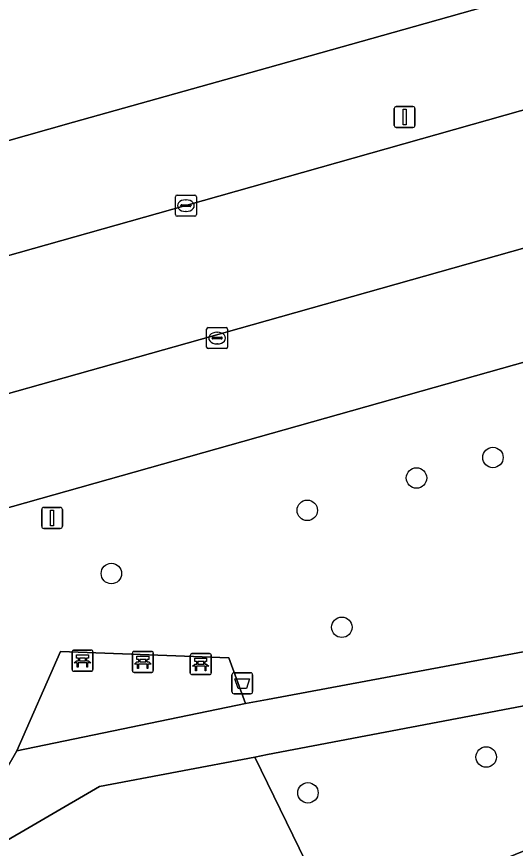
# Model space of a CAD drawing. Extents: x 159680 to 160786, y 387323 to 388340.
# Drawn here: x 159988.01 to 160011.84, y 387967.59 to 388007.32 of the extents above; entities that cross this region are included whole.
import ezdxf

# ---------------------------------------------------------------- set-up
doc = ezdxf.new("R2010")
doc.units = 0
for name, color, linetype in [('IMGEO_Afvalbak', 7, 'Continuous'), ('IMGEO_Bank', 7, 'Continuous'), ('IMGEO_Boom', 7, 'Continuous'), ('IMGEO_Groenvoorziening', 7, 'Continuous'), ('IMGEO_Kolk', 7, 'Continuous'), ('IMGEO_Lichtmast', 7, 'Continuous'), ('IMGEO_Pand', 7, 'Continuous'), ('IMGEO_Rijbaan_lokaal_gesloten', 7, 'Continuous'), ('IMGEO_Voetpad_halfverhard', 7, 'Continuous'), ('IMGEO_Voetpad_open', 7, 'Continuous')]:
    doc.layers.add(name, color=color, linetype=linetype)

msp = doc.modelspace()

# ---------------------------------------------------------------- linework, layer by layer
at = {"layer": 'IMGEO_Afvalbak'}
for p, q in [((159998.298, 387975.079), (159998.298, 387975.879)), ((159998.298, 387975.879), (159998.298, 387975.079)), ((159998.398, 387975.979), (159999.188, 387975.979)), ((159999.188, 387975.979), (159998.398, 387975.979)), ((159999.288, 387975.879), (159999.288, 387975.079)), ((159999.288, 387975.079), (159999.288, 387975.879)), ((159999.188, 387974.979), (159998.398, 387974.979)), ((159998.398, 387974.979), (159999.188, 387974.979))]:
    msp.add_line(p, q, dxfattribs=at)
msp.add_lwpolyline([(159998.441, 387975.693), (159999.145, 387975.693), (159998.996, 387975.223), (159998.59, 387975.223), (159998.441, 387975.693)], dxfattribs=at)
for centre, start, end in [((159998.398, 387975.879), 90, 180), ((159998.398, 387975.879), 90, 180), ((159999.188, 387975.879), 0, 90), ((159999.188, 387975.879), 360, 90), ((159998.398, 387975.079), 180, 270), ((159998.398, 387975.079), 180, 270), ((159999.188, 387975.079), 270, 0), ((159999.188, 387975.079), 270, 0)]:
    msp.add_arc(centre, 0.1, start, end, dxfattribs=at)
at = {"layer": 'IMGEO_Bank'}
for p, q in [((159990.659, 387976.129), (159990.659, 387976.97)), ((159990.659, 387976.97), (159990.659, 387976.129)), ((159990.734, 387977.054), (159991.575, 387977.054)), ((159991.575, 387977.054), (159990.734, 387977.054)), ((159991.659, 387976.979), (159991.659, 387976.138)), ((159991.659, 387976.138), (159991.659, 387976.979)), ((159993.541, 387976.073), (159993.541, 387976.914)), ((159993.541, 387976.914), (159993.541, 387976.073)), ((159993.616, 387976.998), (159994.457, 387976.998)), ((159994.457, 387976.998), (159993.616, 387976.998)), ((159994.541, 387976.923), (159994.541, 387976.082)), ((159994.541, 387976.082), (159994.541, 387976.923)), ((159996.384, 387976.891), (159997.225, 387976.891)), ((159997.225, 387976.891), (159996.384, 387976.891)), ((159990.968, 387976.56), (159990.968, 387976.666)), ((159991.012, 387976.666), (159991.012, 387976.56)), ((159991.3, 387976.672), (159991.018, 387976.672)), ((159991.018, 387976.554), (159991.3, 387976.554)), ((159991.306, 387976.56), (159991.306, 387976.666)), ((159991.35, 387976.666), (159991.35, 387976.56)), ((159993.85, 387976.504), (159993.85, 387976.61)), ((159993.894, 387976.61), (159993.894, 387976.504)), ((159994.182, 387976.616), (159993.9, 387976.616)), ((159993.9, 387976.498), (159994.182, 387976.498)), ((159994.188, 387976.504), (159994.188, 387976.61)), ((159994.232, 387976.61), (159994.232, 387976.504)), ((159996.309, 387975.966), (159996.309, 387976.807)), ((159996.309, 387976.807), (159996.309, 387975.966)), ((159996.618, 387976.397), (159996.618, 387976.503)), ((159996.662, 387976.503), (159996.662, 387976.397)), ((159996.95, 387976.509), (159996.668, 387976.509)), ((159996.956, 387976.397), (159996.956, 387976.503)), ((159997, 387976.503), (159997, 387976.397)), ((159997.309, 387976.816), (159997.309, 387975.975)), ((159997.309, 387975.975), (159997.309, 387976.816)), ((159991.356, 387976.452), (159990.963, 387976.452)), ((159994.238, 387976.396), (159993.845, 387976.396)), ((159997.006, 387976.289), (159996.613, 387976.289)), ((159996.668, 387976.391), (159996.95, 387976.391)), ((159991.584, 387976.054), (159990.743, 387976.054)), ((159990.743, 387976.054), (159991.584, 387976.054)), ((159994.466, 387975.998), (159993.625, 387975.998)), ((159993.625, 387975.998), (159994.466, 387975.998)), ((159997.234, 387975.891), (159996.393, 387975.891)), ((159996.393, 387975.891), (159997.234, 387975.891))]:
    msp.add_line(p, q, dxfattribs=at)
for points in [[(159990.906, 387976.452), (159990.764, 387976.452), (159990.876, 387976.554), (159990.962, 387976.554)], [(159990.962, 387976.672), (159990.876, 387976.672), (159990.876, 387976.833), (159991.439, 387976.833), (159991.439, 387976.672), (159991.356, 387976.672)], [(159991.356, 387976.554), (159991.439, 387976.554), (159991.551, 387976.452), (159991.412, 387976.452)], [(159993.788, 387976.396), (159993.646, 387976.396), (159993.758, 387976.498), (159993.844, 387976.498)], [(159993.844, 387976.616), (159993.758, 387976.616), (159993.758, 387976.777), (159994.321, 387976.777), (159994.321, 387976.616), (159994.238, 387976.616)], [(159994.238, 387976.498), (159994.321, 387976.498), (159994.433, 387976.396), (159994.294, 387976.396)], [(159996.612, 387976.509), (159996.526, 387976.509), (159996.526, 387976.67), (159997.089, 387976.67), (159997.089, 387976.509), (159997.006, 387976.509)], [(159990.956, 387976.445), (159990.956, 387976.238), (159990.913, 387976.238), (159990.913, 387976.445)], [(159991.406, 387976.445), (159991.406, 387976.238), (159991.362, 387976.238), (159991.362, 387976.445)], [(159993.838, 387976.389), (159993.838, 387976.182), (159993.795, 387976.182), (159993.795, 387976.389)], [(159994.288, 387976.389), (159994.288, 387976.182), (159994.244, 387976.182), (159994.244, 387976.389)], [(159996.556, 387976.289), (159996.414, 387976.289), (159996.526, 387976.391), (159996.612, 387976.391)], [(159996.606, 387976.282), (159996.606, 387976.075), (159996.563, 387976.075), (159996.563, 387976.282)], [(159997.006, 387976.391), (159997.089, 387976.391), (159997.201, 387976.289), (159997.062, 387976.289)], [(159997.056, 387976.282), (159997.056, 387976.075), (159997.012, 387976.075), (159997.012, 387976.282)]]:
    msp.add_lwpolyline(points, dxfattribs=at)
for centre, radius, start, end in [((159990.737, 387976.976), 0.0779, 92.4484, 184.2845), ((159990.737, 387976.976), 0.0779, 92.4484, 184.2845), ((159991.581, 387976.976), 0.0779, 2.4484, 94.2845), ((159991.581, 387976.976), 0.0779, 2.4484, 94.2845), ((159993.619, 387976.92), 0.0779, 92.4484, 184.2845), ((159993.619, 387976.92), 0.0779, 92.4484, 184.2845), ((159994.463, 387976.92), 0.0779, 2.4484, 94.2845), ((159994.463, 387976.92), 0.0779, 2.4484, 94.2845), ((159996.387, 387976.813), 0.0779, 92.4484, 184.2845), ((159996.387, 387976.813), 0.0779, 92.4484, 184.2845), ((159997.231, 387976.813), 0.0779, 2.4484, 94.2845), ((159997.231, 387976.813), 0.0779, 2.4484, 94.2845), ((159990.961, 387976.665), 0.00671, 2.8957, 87.1043), ((159990.961, 387976.561), 0.00671, 272.8957, 357.1043), ((159991.018, 387976.665), 0.00671, 92.8957, 177.1043), ((159991.018, 387976.561), 0.00671, 182.8957, 267.1043), ((159991.3, 387976.665), 0.00671, 2.8957, 87.1043), ((159991.3, 387976.561), 0.00671, 272.8957, 357.1043), ((159991.357, 387976.665), 0.00671, 92.8957, 177.1043), ((159991.357, 387976.561), 0.00671, 182.8957, 267.1043), ((159993.843, 387976.609), 0.00671, 2.8957, 87.1043), ((159993.843, 387976.505), 0.00671, 272.8957, 357.1043), ((159993.9, 387976.609), 0.00671, 92.8957, 177.1043), ((159993.9, 387976.505), 0.00671, 182.8957, 267.1043), ((159994.182, 387976.609), 0.00671, 2.8957, 87.1043), ((159994.182, 387976.505), 0.00671, 272.8957, 357.1043), ((159994.239, 387976.609), 0.00671, 92.8957, 177.1043), ((159994.239, 387976.505), 0.00671, 182.8957, 267.1043), ((159996.611, 387976.502), 0.00671, 2.8957, 87.1043), ((159996.668, 387976.502), 0.00671, 92.8957, 177.1043), ((159996.95, 387976.502), 0.00671, 2.8957, 87.1043), ((159997.007, 387976.502), 0.00671, 92.8957, 177.1043), ((159990.737, 387976.132), 0.0779, 182.4484, 274.2845), ((159990.737, 387976.132), 0.0779, 182.4484, 274.2845), ((159990.906, 387976.445), 0.00671, 2.8957, 87.1043), ((159990.963, 387976.445), 0.00671, 92.8957, 177.1043), ((159991.355, 387976.445), 0.00671, 2.8957, 87.1043), ((159991.412, 387976.445), 0.00671, 92.8957, 177.1043), ((159991.581, 387976.132), 0.0779, 272.4484, 4.2845), ((159991.581, 387976.132), 0.0779, 272.4484, 4.2845), ((159993.619, 387976.076), 0.0779, 182.4484, 274.2845), ((159993.619, 387976.076), 0.0779, 182.4484, 274.2845), ((159993.788, 387976.389), 0.00671, 2.8957, 87.1043), ((159993.845, 387976.389), 0.00671, 92.8957, 177.1043), ((159994.237, 387976.389), 0.00671, 2.8957, 87.1043), ((159994.294, 387976.389), 0.00671, 92.8957, 177.1043), ((159994.463, 387976.076), 0.0779, 272.4484, 4.2845), ((159994.463, 387976.076), 0.0779, 272.4484, 4.2845), ((159996.556, 387976.282), 0.00671, 2.8957, 87.1043), ((159996.613, 387976.282), 0.00671, 92.8957, 177.1043), ((159996.611, 387976.398), 0.00671, 272.8957, 357.1043), ((159996.668, 387976.398), 0.00671, 182.8957, 267.1043), ((159996.95, 387976.398), 0.00671, 272.8957, 357.1043), ((159997.007, 387976.398), 0.00671, 182.8957, 267.1043), ((159997.005, 387976.282), 0.00671, 2.8957, 87.1043), ((159997.062, 387976.282), 0.00671, 92.8957, 177.1043), ((159996.387, 387975.969), 0.0779, 182.4484, 274.2845), ((159996.387, 387975.969), 0.0779, 182.4484, 274.2845), ((159997.231, 387975.969), 0.0779, 272.4484, 4.2845), ((159997.231, 387975.969), 0.0779, 272.4484, 4.2845)]:
    msp.add_arc(centre, radius, start, end, dxfattribs=at)
at = {"layer": 'IMGEO_Boom'}
for centre in [(160010.766, 387986.259), (160007.115, 387985.28), (160001.897, 387983.735), (159992.54, 387980.717), (160003.548, 387978.149), (160010.444, 387971.953), (160001.929, 387970.243)]:
    msp.add_circle(centre, 0.489, dxfattribs=at)
at = {"layer": 'IMGEO_Groenvoorziening'}
for points in [[(160026.743, 387994.896), (159987.186, 387983.737), (159941.119, 387970.746)], [(159988.031, 387972.25), (159990.106, 387977.001), (159998.156, 387976.693), (159998.948, 387974.507), (160000, 387974.703), (160020.409, 387978.508), (160020.967, 387978.944), (160022.891, 387983.193), (160023.143, 387983.751), (160026.344, 387991.352), (160027.378, 387993.584)], [(159944.769, 387945.695), (159986.952, 387970.414), (159988.031, 387972.25)]]:
    msp.add_lwpolyline(points, dxfattribs=at)
for points in [[(159999.39, 387971.951), (160000, 387970.7), (160003.326, 387963.881), (160025.236, 387972.702), (160021.895, 387976.23), (160000, 387972.067)], [(160037.196, 387954.02), (160037.945, 387952.192), (160041.286, 387953.436), (160043.077, 387954.15), (160036.357, 387960.96), (160025.236, 387972.702), (160003.326, 387963.881), (160000, 387970.7), (159999.39, 387971.951), (159991.972, 387970.541), (159968.592, 387956.94), (159951.143, 387946.514), (159954.417, 387925.43), (159946.096, 387921.913), (159946.271, 387920.524), (159946.763, 387916.614), (159948.604, 387917.346), (159976.881, 387928.393), (159976.14, 387930.3)]]:
    msp.add_lwpolyline(points, close=True, dxfattribs=at)
at = {"layer": 'IMGEO_Kolk'}
for p, q in [((159995.6, 387997.861), (159995.6, 387998.713)), ((159995.675, 387998.787), (159996.527, 387998.787)), ((159996.601, 387998.713), (159996.601, 387997.861)), ((159995.902, 387998.33), (159996.3, 387998.33)), ((159996.088, 387998.567), (159996.113, 387998.567)), ((159995.859, 387998.281), (159995.859, 387998.293)), ((159996.297, 387998.244), (159995.899, 387998.244)), ((159996.111, 387998.007), (159996.086, 387998.007)), ((159996.343, 387998.293), (159996.343, 387998.281)), ((159996.527, 387997.787), (159995.675, 387997.787)), ((159997.09, 387991.536), (159997.09, 387992.388)), ((159997.165, 387992.462), (159998.017, 387992.462)), ((159998.091, 387992.388), (159998.091, 387991.536)), ((159997.349, 387991.956), (159997.349, 387991.968)), ((159997.392, 387992.005), (159997.79, 387992.005)), ((159997.578, 387992.242), (159997.603, 387992.242)), ((159997.833, 387991.968), (159997.833, 387991.956)), ((159997.787, 387991.919), (159997.389, 387991.919)), ((159997.601, 387991.682), (159997.576, 387991.682)), ((159998.017, 387991.462), (159997.165, 387991.462))]:
    msp.add_line(p, q, dxfattribs=at)
for points in [[(159995.6, 387997.861), (159995.6, 387998.713)], [(159995.675, 387998.787), (159996.527, 387998.787)], [(159996.601, 387998.713), (159996.601, 387997.861)], [(159996.527, 387997.787), (159995.675, 387997.787)], [(159997.09, 387991.536), (159997.09, 387992.388)], [(159997.165, 387992.462), (159998.017, 387992.462)], [(159998.091, 387992.388), (159998.091, 387991.536)], [(159998.017, 387991.462), (159997.165, 387991.462)]]:
    msp.add_lwpolyline(points, dxfattribs=at)
for centre, radius, start, end in [((159995.677, 387998.711), 0.0765, 91.552, 178.448), ((159995.677, 387998.711), 0.0765, 91.552, 178.448), ((159996.525, 387998.711), 0.0765, 1.552, 88.448), ((159996.525, 387998.711), 0.0765, 1.552, 88.448), ((159995.899, 387998.29), 0.0403, 85.8775, 175.7526), ((159996.304, 387998.292), 0.0386, 1.7309, 96.639), ((159995.896, 387998.28), 0.0366, 178.938, 274.7102), ((159996.3, 387998.287), 0.043, 264.8664, 352.4533), ((159995.677, 387997.863), 0.0765, 181.552, 268.448), ((159995.677, 387997.863), 0.0765, 181.552, 268.448), ((159996.525, 387997.863), 0.0765, 271.552, 358.448), ((159996.525, 387997.863), 0.0765, 271.552, 358.448), ((159997.167, 387992.386), 0.0765, 91.552, 178.448), ((159997.167, 387992.386), 0.0765, 91.552, 178.448), ((159998.015, 387992.386), 0.0765, 1.552, 88.448), ((159998.015, 387992.386), 0.0765, 1.552, 88.448), ((159997.389, 387991.965), 0.0403, 85.8775, 175.7526), ((159997.794, 387991.967), 0.0386, 1.7309, 96.639), ((159997.386, 387991.955), 0.0366, 178.938, 274.7102), ((159997.79, 387991.962), 0.043, 264.8664, 352.4533), ((159997.167, 387991.538), 0.0765, 181.552, 268.448), ((159997.167, 387991.538), 0.0765, 181.552, 268.448), ((159998.015, 387991.538), 0.0765, 271.552, 358.448), ((159998.015, 387991.538), 0.0765, 271.552, 358.448)]:
    msp.add_arc(centre, radius, start, end, dxfattribs=at)
for centre, major_axis, ratio, start_param, end_param in [((159996.087, 387998.287), (-0.387, 0.002), 0.722429, 4.712389, 7.853982), ((159996.112, 387998.287), (-0.39, 0.002), 0.717154, 1.570796, 4.712389), ((159997.577, 387991.962), (-0.387, 0.002), 0.722429, 4.712389, 7.853982), ((159997.602, 387991.962), (-0.39, 0.002), 0.717154, 1.570796, 4.712389)]:
    msp.add_ellipse(centre, major_axis=major_axis, ratio=ratio, start_param=start_param, end_param=end_param, dxfattribs=at)
at = {"layer": 'IMGEO_Lichtmast'}
for p, q in [((160006.051, 388002.121), (160006.051, 388002.921)), ((160006.051, 388002.921), (160006.051, 388002.121)), ((160006.151, 388003.021), (160006.941, 388003.021)), ((160006.941, 388003.021), (160006.151, 388003.021)), ((160007.041, 388002.921), (160007.041, 388002.121)), ((160007.041, 388002.121), (160007.041, 388002.921)), ((160006.941, 388002.021), (160006.151, 388002.021)), ((160006.151, 388002.021), (160006.941, 388002.021)), ((159989.21, 387982.972), (159989.21, 387983.772)), ((159989.21, 387983.772), (159989.21, 387982.972)), ((159989.31, 387983.872), (159990.1, 387983.872)), ((159990.1, 387983.872), (159989.31, 387983.872)), ((159990.2, 387983.772), (159990.2, 387982.972)), ((159990.2, 387982.972), (159990.2, 387983.772)), ((159990.1, 387982.872), (159989.31, 387982.872)), ((159989.31, 387982.872), (159990.1, 387982.872))]:
    msp.add_line(p, q, dxfattribs=at)
for points in [[(160006.471, 388002.896), (160006.621, 388002.896), (160006.621, 388002.146), (160006.471, 388002.146), (160006.471, 388002.896)], [(159989.63, 387983.747), (159989.78, 387983.747), (159989.78, 387982.997), (159989.63, 387982.997), (159989.63, 387983.747)]]:
    msp.add_lwpolyline(points, dxfattribs=at)
for centre, start, end in [((160006.151, 388002.921), 90, 180), ((160006.151, 388002.921), 90, 180), ((160006.941, 388002.921), 0, 90), ((160006.941, 388002.921), 360, 90), ((160006.151, 388002.121), 180, 270), ((160006.151, 388002.121), 180, 270), ((160006.941, 388002.121), 270, 0), ((160006.941, 388002.121), 270, 0), ((159989.31, 387983.772), 90, 180), ((159989.31, 387983.772), 90, 180), ((159990.1, 387983.772), 0, 90), ((159990.1, 387983.772), 360, 90), ((159989.31, 387982.972), 180, 270), ((159989.31, 387982.972), 180, 270), ((159990.1, 387982.972), 270, 0), ((159990.1, 387982.972), 270, 0)]:
    msp.add_arc(centre, 0.1, start, end, dxfattribs=at)
at = {"layer": 'IMGEO_Pand'}
msp.add_lwpolyline([(160015.616, 388082.027), (160005.283, 388079.115), (160010.379, 388061.018), (160001.082, 388058.4), (160000, 388058.095), (159967.564, 388048.962), (159967.236, 388048.87), (159980.828, 388000), (159980.963, 387999.514), (159982.685, 388000), (159990.726, 388002.268), (160000, 388004.875), (160007.521, 388006.989), (160010.404, 388007.798), (160015.583, 388009.251), (160028.888, 388012.985), (160032.05, 388013.873), (160034.502, 388014.561)], close=True, dxfattribs=at)
at = {"layer": 'IMGEO_Rijbaan_lokaal_gesloten'}
for points in [[(160083.381, 388022.896), (160082.508, 388022.65), (160082.159, 388022.551), (160048.532, 388013.083), (160030.725, 388008.065), (160012.92, 388003.049), (159996.101, 387998.287), (159976.848, 387992.866), (159960.046, 387988.14), (159939.339, 387982.319), (159921.263, 387977.213), (159904.721, 387972.567), (159885.981, 387967.286), (159867.201, 387961.954), (159849.42, 387956.928), (159846.182, 387956.029), (159846.177, 387956.028), (159847.813, 387949.843)], [(159997.91, 387992.22), (160026.043, 388000.161), (160026.098, 388000.177), (160027.821, 388000.667), (160046.868, 388006.04), (160047.038, 388006.081), (160049.921, 388006.905), (160065.061, 388011.145), (160065.314, 388011.216), (160071.266, 388012.932), (160071.32, 388012.944), (160084.247, 388016.506), (160092.306, 388018.726)], [(159848.084, 387949.943), (159849.725, 387950.399), (159849.823, 387950.423), (159861.472, 387953.724), (159864.262, 387954.497), (159864.344, 387954.52), (159930.119, 387973.114), (159935.64, 387974.697), (159938.528, 387975.474), (159941.956, 387976.446), (159997.91, 387992.22)]]:
    msp.add_lwpolyline(points, dxfattribs=at)
at = {"layer": 'IMGEO_Voetpad_halfverhard'}
for points in [[(160027.378, 387993.584), (160026.344, 387991.352), (160023.143, 387983.751), (160022.891, 387983.193), (160020.967, 387978.944), (160020.409, 387978.508), (160000, 387974.703), (159998.948, 387974.507), (159988.031, 387972.25), (159986.952, 387970.414), (159944.769, 387945.695)], [(159944.78, 387942.712), (159951.143, 387946.514), (159968.592, 387956.94), (159991.972, 387970.541), (159999.39, 387971.951), (160000, 387972.067), (160021.895, 387976.23), (160025.236, 387972.702), (160036.357, 387960.96), (160043.077, 387954.15), (160045.579, 387955.091), (160039.464, 387961.379), (160027.804, 387973.736), (160023.843, 387977.934)]]:
    msp.add_lwpolyline(points, dxfattribs=at)
at = {"layer": 'IMGEO_Voetpad_open'}
for points in [[(159960.046, 387988.14), (159976.848, 387992.866), (159996.101, 387998.287), (160012.92, 388003.049), (160030.725, 388008.065)], [(160010.404, 388007.798), (160007.521, 388006.989), (160000, 388004.875), (159990.726, 388002.268), (159982.685, 388000), (159980.963, 387999.514), (159980.657, 387999.428), (159975.19, 387997.872), (159966.45, 387995.384)], [(160026.043, 388000.161), (159997.91, 387992.22), (159941.956, 387976.446), (159938.528, 387975.474)], [(159941.119, 387970.746), (159987.186, 387983.737), (160026.743, 387994.896)]]:
    msp.add_lwpolyline(points, dxfattribs=at)
msp.add_lwpolyline([(159988.031, 387972.25), (159998.948, 387974.507), (159998.156, 387976.693), (159990.106, 387977.001)], close=True, dxfattribs=at)

doc.saveas('drawing.dxf')
